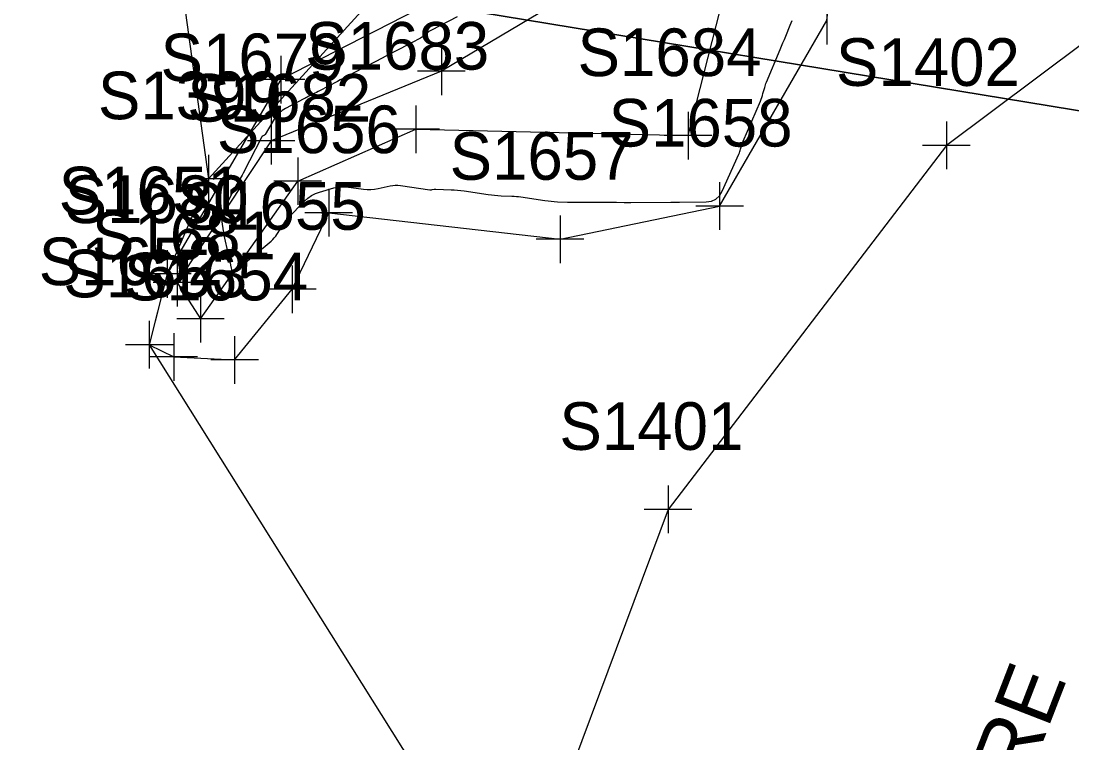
# Model space of a CAD drawing. Extents: x 816928 to 825690, y 436959 to 448212.
# Drawn here: x 818704.4 to 818792.7, y 445066.4 to 445127 of the extents above; entities that cross this region are included whole.
import ezdxf

# ---------------------------------------------------------------- set-up
doc = ezdxf.new("R2010")
doc.units = 0
for name, color, linetype in [('DESIGN - SCRATCH - User 1', 7, 'Continuous'), ('SURVEY - CONTOURS - Intermediate with optional Text', 7, 'Continuous'), ('SURVEY - DRAINAGE - Bridge Hydraulic Data - Points - Locators', 7, 'Continuous'), ('SURVEY - DRAINAGE - Bridge Hydraulic Data - Points - Numbers', 7, 'Continuous'), ('SURVEY - DRAINAGE - Bridge Hydraulic Data with Text', 7, 'Continuous'), ('SURVEY - DTM - Breaklines', 7, 'Continuous'), ('SURVEY - DTM - Breaklines - Points - Locators', 7, 'Continuous'), ('SURVEY - DTM - Breaklines - Points - Numbers', 7, 'Continuous'), ('SURVEY - NON-TRANSPORTATION - Features', 7, 'Continuous'), ('SURVEY - NON-TRANSPORTATION - Features - Points - Locators', 7, 'Continuous'), ('SURVEY - NON-TRANSPORTATION - Features - Points - Numbers', 7, 'Continuous'), ('SURVEY - NON-TRANSPORTATION - Features Text', 7, 'Continuous'), ('SURVEY - PROPERTY - Parcels', 7, 'Continuous'), ('SURVEY - PROPERTY - Property Lines', 7, 'Continuous'), ('SURVEY - VEGETATION - Features - Points - Locators', 7, 'Continuous'), ('SURVEY - VEGETATION - Features - Points - Numbers', 7, 'Continuous'), ('SURVEY - VEGETATION - Features with Text', 7, 'Continuous')]:
    doc.layers.add(name, color=color, linetype=linetype)

msp = doc.modelspace()

# ---------------------------------------------------------------- linework, layer by layer
at = {"layer": 'DESIGN - SCRATCH - User 1'}
msp.add_lwpolyline([(818977.048, 445516.063), (818962.977, 445468.048), (818911.357, 445419.447), (818895.02, 445347.602), (818900.539, 445320.739), (818847.351, 445272.301), (818844.312, 445271.58), (818842.262, 445267.021), (818783.743, 445227.107), (818781.632, 445226.923), (818713.653, 445215.711), (818710.566, 445206.148), (818710.514, 445201.057), (818710.411, 445183.877), (818720.129, 445113.759), (818716.658, 445105.767), (818715.423, 445100.924), (818715.142, 445099.822), (818745.74, 445051.115)], dxfattribs=at)
at = {"layer": 'SURVEY - CONTOURS - Intermediate with optional Text'}
msp.add_lwpolyline([(818741.037, 445127.366), (818738.866, 445126.241), (818738.759, 445126.182), (818738.657, 445126.118), (818738.558, 445126.048), (818738.463, 445125.972), (818738.158, 445125.715), (818738.091, 445125.662), (818738.022, 445125.613), (818737.95, 445125.568), (818737.876, 445125.526), (818736.606, 445124.865), (818736.334, 445124.723), (818736.062, 445124.581), (818735.79, 445124.44), (818735.518, 445124.299), (818734.183, 445123.607), (818733.897, 445123.458), (818733.611, 445123.31), (818733.325, 445123.161), (818733.04, 445123.012), (818731.921, 445122.428), (818731.681, 445122.303), (818731.441, 445122.178), (818731.201, 445122.054), (818730.961, 445121.929), (818729.464, 445121.153), (818729.332, 445121.084), (818729.199, 445121.016), (818729.067, 445120.947), (818728.934, 445120.878), (818728.501, 445120.654), (818728.408, 445120.605), (818728.316, 445120.557), (818728.223, 445120.509), (818728.13, 445120.461), (818726.589, 445119.656), (818726.306, 445119.483), (818726.055, 445119.278), (818725.834, 445119.039), (818725.645, 445118.768), (818724.873, 445117.483), (818724.852, 445117.455), (818724.829, 445117.43), (818724.801, 445117.409), (818724.77, 445117.393), (818724.664, 445117.345), (818724.642, 445117.333), (818724.624, 445117.319), (818724.608, 445117.301), (818724.595, 445117.28), (818723.027, 445114.217), (818722.949, 445114.068), (818722.868, 445113.92), (818722.785, 445113.773), (818722.699, 445113.628), (818722.414, 445113.157), (818722.355, 445113.055), (818722.298, 445112.952), (818722.243, 445112.847), (818722.191, 445112.741), (818721.363, 445110.998), (818721.282, 445110.788), (818721.234, 445110.574), (818721.219, 445110.355), (818721.239, 445110.131), (818721.357, 445109.392), (818721.384, 445109.233), (818721.412, 445109.076), (818721.444, 445108.918), (818721.477, 445108.761), (818721.972, 445106.534), (818721.985, 445106.474), (818721.998, 445106.414), (818722.01, 445106.355), (818722.023, 445106.295), (818722.065, 445106.081), (818722.072, 445106.048), (818722.079, 445106.015), (818722.087, 445105.982), (818722.096, 445105.95), (818722.124, 445105.843), (818722.131, 445105.825), (818722.142, 445105.816), (818722.157, 445105.816), (818722.174, 445105.824), (818722.386, 445105.972), (818722.392, 445105.978), (818722.398, 445105.984), (818722.403, 445105.991), (818722.406, 445105.999), (818722.417, 445106.025), (818722.419, 445106.031), (818722.422, 445106.036), (818722.426, 445106.04), (818722.431, 445106.045), (818725.39, 445108.526), (818725.528, 445108.65), (818725.654, 445108.784), (818725.77, 445108.927), (818725.875, 445109.08), (818726.237, 445109.65), (818726.289, 445109.733), (818726.341, 445109.815), (818726.393, 445109.897), (818726.445, 445109.98), (818726.616, 445110.249), (818726.654, 445110.305), (818726.695, 445110.359), (818726.738, 445110.411), (818726.785, 445110.46), (818728.203, 445111.883), (818728.483, 445112.132), (818728.787, 445112.34), (818729.115, 445112.509), (818729.467, 445112.637), (818730.656, 445112.991), (818730.912, 445113.052), (818731.17, 445113.086), (818731.43, 445113.093), (818731.692, 445113.071), (818733.163, 445112.871), (818733.473, 445112.843), (818733.781, 445112.843), (818734.089, 445112.871), (818734.394, 445112.927), (818735.392, 445113.155), (818735.606, 445113.194), (818735.821, 445113.213), (818736.037, 445113.212), (818736.253, 445113.191), (818738.723, 445112.839), (818738.774, 445112.834), (818738.824, 445112.833), (818738.874, 445112.836), (818738.924, 445112.843), (818739.088, 445112.871), (818739.123, 445112.877), (818739.158, 445112.88), (818739.194, 445112.882), (818739.229, 445112.881), (818740.511, 445112.832), (818740.785, 445112.818), (818741.059, 445112.796), (818741.332, 445112.768), (818741.604, 445112.732), (818743.632, 445112.437), (818743.904, 445112.401), (818744.177, 445112.373), (818744.45, 445112.351), (818744.724, 445112.337), (818745.619, 445112.301), (818745.811, 445112.291), (818746.002, 445112.276), (818746.193, 445112.256), (818746.383, 445112.23), (818748.4, 445111.933), (818748.661, 445111.898), (818748.922, 445111.87), (818749.185, 445111.849), (818749.448, 445111.835), (818750.308, 445111.801), (818750.493, 445111.794), (818750.677, 445111.79), (818750.861, 445111.788), (818751.046, 445111.788), (818753.618, 445111.805), (818753.818, 445111.805), (818754.018, 445111.803), (818754.219, 445111.799), (818754.419, 445111.792), (818755.073, 445111.766), (818755.213, 445111.761), (818755.354, 445111.758), (818755.494, 445111.757), (818755.634, 445111.758), (818758.998, 445111.801), (818759.068, 445111.802), (818759.139, 445111.801), (818759.209, 445111.8), (818759.28, 445111.798), (818759.51, 445111.789), (818759.559, 445111.787), (818759.608, 445111.786), (818759.658, 445111.786), (818759.707, 445111.786), (818761.954, 445111.825), (818762.4, 445111.888), (818762.774, 445112.058), (818763.078, 445112.335), (818763.311, 445112.721), (818764.703, 445115.825), (818764.748, 445115.93), (818764.788, 445116.036), (818764.824, 445116.143), (818764.855, 445116.252), (818764.952, 445116.611), (818764.974, 445116.687), (818764.999, 445116.762), (818765.026, 445116.837), (818765.056, 445116.91), (818766.513, 445120.282), (818766.576, 445120.436), (818766.634, 445120.592), (818766.686, 445120.75), (818766.732, 445120.91), (818766.875, 445121.435), (818766.907, 445121.547), (818766.943, 445121.658), (818766.982, 445121.767), (818767.026, 445121.875), (818768.176, 445124.625), (818768.293, 445124.905), (818768.41, 445125.184), (818768.527, 445125.464), (818768.644, 445125.743), (818769.026, 445126.656), (818769.105, 445126.853), (818769.177, 445127.052)], dxfattribs=at)
at = {"layer": 'SURVEY - DRAINAGE - Bridge Hydraulic Data - Points - Locators'}
for p, q in [((818772.094, 445129.037), (818772.094, 445125.037)), ((818726.213, 445124.086), (818726.213, 445120.086)), ((818728.213, 445122.086), (818724.213, 445122.086)), ((818763.087, 445113.464), (818763.087, 445109.464)), ((818730.225, 445112.91), (818730.225, 445108.91)), ((818732.225, 445110.91), (818728.225, 445110.91)), ((818765.087, 445111.464), (818761.087, 445111.464)), ((818749.677, 445110.675), (818749.677, 445106.675)), ((818751.677, 445108.675), (818747.677, 445108.675)), ((818716.658, 445107.767), (818716.658, 445103.767)), ((818727.161, 445106.474), (818727.161, 445102.474)), ((818718.658, 445105.767), (818714.658, 445105.767)), ((818729.161, 445104.474), (818725.161, 445104.474)), ((818715.142, 445101.822), (818715.142, 445097.822)), ((818717.206, 445100.8), (818717.206, 445096.8)), ((818722.312, 445100.543), (818722.312, 445096.543)), ((818717.142, 445099.822), (818713.142, 445099.822)), ((818719.206, 445098.8), (818715.206, 445098.8)), ((818724.312, 445098.543), (818720.312, 445098.543))]:
    msp.add_line(p, q, dxfattribs=at)
at = {"layer": 'SURVEY - DRAINAGE - Bridge Hydraulic Data with Text'}
msp.add_lwpolyline([(818757.852, 445178.757), (818763.137, 445177.424), (818765.335, 445176.778), (818763.85, 445174.738), (818755.626, 445156.7), (818750.208, 445134.422), (818726.213, 445122.086), (818716.658, 445105.767), (818715.142, 445099.822), (818717.206, 445098.8), (818722.312, 445098.543), (818727.161, 445104.474), (818730.225, 445110.91), (818749.677, 445108.675), (818763.087, 445111.464), (818772.094, 445127.037), (818775.326, 445153.725), (818783.56, 445177.129), (818784.519, 445183.127)], dxfattribs=at)
at = {"layer": 'SURVEY - DTM - Breaklines'}
msp.add_lwpolyline([(818767.735, 445171.597), (818767.024, 445165.419), (818760.128, 445148.609), (818758.654, 445134.039), (818739.695, 445122.788), (818725.393, 445116.954), (818717.484, 445105.034), (818719.452, 445102.001), (818727.622, 445113.557), (818737.539, 445117.921), (818760.429, 445117.38), (818769.199, 445151.75), (818774.327, 445171.13), (818774.081, 445173.592)], dxfattribs=at)
at = {"layer": 'SURVEY - DTM - Breaklines - Points - Locators'}
for p, q in [((818739.695, 445124.788), (818739.695, 445120.788)), ((818741.695, 445122.788), (818737.695, 445122.788)), ((818737.539, 445119.921), (818737.539, 445115.921)), ((818725.393, 445118.954), (818725.393, 445114.954)), ((818760.429, 445119.38), (818760.429, 445115.38)), ((818739.539, 445117.921), (818735.539, 445117.921)), ((818762.429, 445117.38), (818758.429, 445117.38)), ((818727.393, 445116.954), (818723.393, 445116.954)), ((818727.622, 445115.557), (818727.622, 445111.557)), ((818729.622, 445113.557), (818725.622, 445113.557)), ((818717.484, 445107.034), (818717.484, 445103.034)), ((818719.484, 445105.034), (818715.484, 445105.034)), ((818719.452, 445104.001), (818719.452, 445100.001)), ((818721.452, 445102.001), (818717.452, 445102.001))]:
    msp.add_line(p, q, dxfattribs=at)
at = {"layer": 'SURVEY - NON-TRANSPORTATION - Features'}
msp.add_lwpolyline([(818878.723, 445102.028), (818832.174, 445159.68), (818783.535, 445180.107), (818767.737, 445165.919), (818720.129, 445113.759)], dxfattribs=at)
at = {"layer": 'SURVEY - NON-TRANSPORTATION - Features - Points - Locators'}
for p, q in [((818720.129, 445115.759), (818720.129, 445111.759)), ((818722.129, 445113.759), (818718.129, 445113.759))]:
    msp.add_line(p, q, dxfattribs=at)
at = {"layer": 'SURVEY - PROPERTY - Parcels'}
for p, q in [((817997.463, 445250.198), (818815.75, 445115.787)), ((818815.75, 445115.787), (817997.463, 445250.198))]:
    msp.add_line(p, q, dxfattribs=at)
at = {"layer": 'SURVEY - PROPERTY - Property Lines'}
msp.add_line((817997.463, 445250.198), (818815.75, 445115.787), dxfattribs=at)
at = {"layer": 'SURVEY - VEGETATION - Features - Points - Locators'}
for p, q in [((818782.15, 445118.559), (818782.15, 445114.559)), ((818784.15, 445116.559), (818780.15, 445116.559)), ((818758.749, 445087.99), (818758.749, 445083.99)), ((818760.749, 445085.99), (818756.749, 445085.99))]:
    msp.add_line(p, q, dxfattribs=at)
at = {"layer": 'SURVEY - VEGETATION - Features with Text'}
msp.add_lwpolyline([(818875.35, 445097.529), (818816.87, 445142.523), (818782.15, 445116.559), (818758.749, 445085.99), (818745.74, 445051.115), (818754.139, 445016.546)], dxfattribs=at)

# ---------------------------------------------------------------- texts
at = {"layer": 'SURVEY - DRAINAGE - Bridge Hydraulic Data - Points - Numbers'}
for s, p in [('S1658', (818753.752, 445116.464)), ('S1656', (818720.827, 445115.91)), ('S1657', (818740.389, 445113.675)), ('S1651', (818707.528, 445110.767)), ('S1655', (818717.873, 445109.474)), ('S1652', (818705.854, 445104.822)), ('S1653', (818707.919, 445103.8)), ('S1654', (818713.024, 445103.543))]:
    msp.add_text(s, height=4, dxfattribs=at).set_placement(p)
at = {"layer": 'SURVEY - DTM - Breaklines - Points - Numbers'}
for s, p in [('S1683', (818728.251, 445122.921)), ('S1679', (818716.09, 445121.954)), ('S1684', (818751.141, 445122.38)), ('S1682', (818718.334, 445118.557)), ('S1680', (818708.023, 445110.034)), ('S1681', (818710.321, 445107.001))]:
    msp.add_text(s, height=4, dxfattribs=at).set_placement(p)
at = {"layer": 'SURVEY - NON-TRANSPORTATION - Features - Points - Numbers'}
msp.add_text('S1399', height=4, dxfattribs=at).set_placement((818710.826, 445118.759))
at = {"layer": 'SURVEY - NON-TRANSPORTATION - Features Text'}
msp.add_text('PASTURE', height=5, rotation=68.83296, dxfattribs=at).set_placement((818780.882, 445042.227))
at = {"layer": 'SURVEY - VEGETATION - Features - Points - Numbers'}
for s, p in [('S1402', (818772.862, 445121.559)), ('S1401', (818749.618, 445090.99))]:
    msp.add_text(s, height=4, dxfattribs=at).set_placement(p)

doc.saveas('drawing.dxf')
